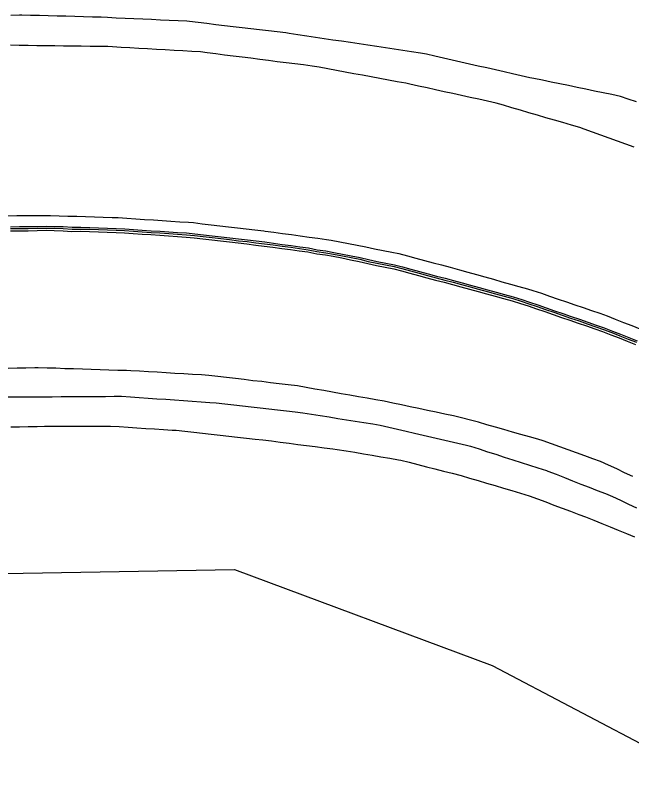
# Model space of a CAD drawing. Extents: x 1901471 to 1963503, y 756461 to 799997.
# Drawn here: x 1940715.8 to 1940785.5, y 780943.4 to 781029.2 of the extents above; entities that cross this region are included whole.
import ezdxf

# ---------------------------------------------------------------- set-up
doc = ezdxf.new("R2010")
doc.units = 0
for name, color, linetype in [('RD_EX_Conc', 7, 'Continuous'), ('RD_EX_DR_ErosCtrl', 7, 'Continuous'), ('RD_EX_H2O', 7, 'Continuous'), ('RD_EX_Road', 7, 'Continuous'), ('RD_EX_VEG', 7, 'Continuous')]:
    doc.layers.add(name, color=color, linetype=linetype)

msp = doc.modelspace()

# ---------------------------------------------------------------- linework, layer by layer
at = {"layer": 'RD_EX_Conc'}
for points in [[(1940715.29, 781005.25), (1940716.29, 781005.26), (1940717.29, 781005.26), (1940718.29, 781005.27), (1940719.29, 781005.3), (1940720.24, 781005.29), (1940721.24, 781005.26), (1940722.24, 781005.18), (1940723.24, 781005.19), (1940724.24, 781005.16), (1940725.24, 781005.13), (1940726.24, 781005.09), (1940727.24, 781005.06), (1940728.19, 781005), (1940729.19, 781004.94), (1940730.18, 781004.87), (1940731.18, 781004.8), (1940731.18, 781004.8), (1940732.18, 781004.74), (1940733.18, 781004.67), (1940734.17, 781004.6), (1940735.17, 781004.54), (1940736.1, 781004.46), (1940737.1, 781004.34), (1940738.09, 781004.23), (1940739.08, 781004.11), (1940740.07, 781003.99), (1940741.07, 781003.87), (1940742.06, 781003.76), (1940743.05, 781003.64), (1940744.02, 781003.52), (1940745.01, 781003.39), (1940746, 781003.25), (1940747, 781003.12), (1940747.99, 781002.98), (1940748.98, 781002.85), (1940749.96, 781002.64), (1940750.95, 781002.51), (1940751.85, 781002.35), (1940752.83, 781002.16), (1940753.81, 781001.96), (1940754.8, 781001.77), (1940755.77, 781001.53), (1940756.74, 781001.32), (1940757.72, 781001.12), (1940758.7, 781000.92), (1940759.59, 781000.7), (1940760.55, 781000.44), (1940761.52, 781000.18), (1940762.49, 780999.93), (1940763.45, 780999.67), (1940764.42, 780999.41), (1940765.38, 780999.15), (1940766.33, 780998.89), (1940767.3, 780998.64), (1940768.26, 780998.37), (1940769.22, 780998.1), (1940770.19, 780997.83), (1940771.15, 780997.57), (1940772.11, 780997.3), (1940773.08, 780997.03), (1940773.95, 780996.73), (1940774.89, 780996.4), (1940775.84, 780996.08), (1940776.79, 780995.75), (1940777.73, 780995.43), (1940778.68, 780995.1), (1940779.62, 780994.78), (1940780.57, 780994.45), (1940781.51, 780994.13), (1940782.4, 780993.82), (1940783.33, 780993.45), (1940784.26, 780993.09), (1940785.19, 780992.72), (1940786.12, 780992.35)], [(1940715.29, 781005.05), (1940716.29, 781005.06), (1940717.29, 781005.06), (1940718.29, 781005.07), (1940719.29, 781005.1), (1940720.24, 781005.09), (1940721.23, 781005.06), (1940722.23, 781004.98), (1940723.23, 781004.99), (1940724.23, 781004.96), (1940725.23, 781004.93), (1940726.23, 781004.89), (1940727.23, 781004.86), (1940728.18, 781004.81), (1940729.17, 781004.74), (1940730.17, 781004.67), (1940731.17, 781004.6), (1940731.17, 781004.6), (1940732.16, 781004.54), (1940733.16, 781004.47), (1940734.16, 781004.4), (1940735.16, 781004.34), (1940736.08, 781004.26), (1940737.07, 781004.14), (1940738.07, 781004.03), (1940739.06, 781003.91), (1940740.05, 781003.79), (1940741.04, 781003.67), (1940742.04, 781003.56), (1940743.03, 781003.44), (1940744, 781003.32), (1940744.99, 781003.19), (1940745.98, 781003.05), (1940746.97, 781002.92), (1940747.96, 781002.78), (1940748.95, 781002.65), (1940749.93, 781002.45), (1940750.92, 781002.31), (1940751.81, 781002.16), (1940752.8, 781001.96), (1940753.78, 781001.76), (1940754.76, 781001.57), (1940755.73, 781001.33), (1940756.7, 781001.12), (1940757.69, 781000.92), (1940758.66, 781000.73), (1940759.54, 781000.51), (1940760.5, 781000.25), (1940761.47, 780999.99), (1940762.44, 780999.73), (1940763.4, 780999.48), (1940764.37, 780999.22), (1940765.33, 780998.96), (1940766.28, 780998.7), (1940767.24, 780998.45), (1940768.21, 780998.18), (1940769.17, 780997.91), (1940770.13, 780997.64), (1940771.1, 780997.38), (1940772.06, 780997.11), (1940773.02, 780996.84), (1940773.88, 780996.54), (1940774.83, 780996.22), (1940775.78, 780995.89), (1940776.72, 780995.57), (1940777.67, 780995.24), (1940778.61, 780994.92), (1940779.56, 780994.59), (1940780.5, 780994.27), (1940781.45, 780993.94), (1940782.33, 780993.63), (1940783.26, 780993.27), (1940784.19, 780992.9), (1940785.12, 780992.53), (1940786.05, 780992.17)], [(1940715.29, 781004.79), (1940716.29, 781004.8), (1940717.29, 781004.8), (1940718.29, 781004.81), (1940719.29, 781004.84), (1940720.23, 781004.83), (1940721.23, 781004.8), (1940722.22, 781004.72), (1940723.22, 781004.73), (1940724.22, 781004.7), (1940725.22, 781004.67), (1940726.22, 781004.63), (1940727.22, 781004.6), (1940728.16, 781004.55), (1940729.16, 781004.48), (1940730.15, 781004.41), (1940731.15, 781004.35), (1940731.15, 781004.35), (1940732.15, 781004.28), (1940733.14, 781004.21), (1940734.14, 781004.14), (1940735.14, 781004.08), (1940736.05, 781004), (1940737.04, 781003.89), (1940738.04, 781003.77), (1940739.03, 781003.65), (1940740.02, 781003.53), (1940741.01, 781003.42), (1940742.01, 781003.3), (1940743, 781003.18), (1940743.96, 781003.06), (1940744.95, 781002.93), (1940745.94, 781002.8), (1940746.93, 781002.66), (1940747.92, 781002.53), (1940748.91, 781002.39), (1940749.9, 781002.19), (1940750.89, 781002.05), (1940751.76, 781001.9), (1940752.74, 781001.71), (1940753.72, 781001.51), (1940754.71, 781001.31), (1940755.68, 781001.08), (1940756.65, 781000.86), (1940757.63, 781000.67), (1940758.61, 781000.47), (1940759.47, 781000.26), (1940760.44, 781000), (1940761.4, 780999.74), (1940762.37, 780999.48), (1940763.33, 780999.22), (1940764.3, 780998.97), (1940765.27, 780998.71), (1940766.21, 780998.45), (1940767.17, 780998.2), (1940768.14, 780997.93), (1940769.1, 780997.66), (1940770.06, 780997.39), (1940771.03, 780997.13), (1940771.99, 780996.86), (1940772.95, 780996.58), (1940773.8, 780996.29), (1940774.75, 780995.97), (1940775.69, 780995.64), (1940776.64, 780995.32), (1940777.58, 780994.99), (1940778.53, 780994.67), (1940779.47, 780994.34), (1940780.42, 780994.02), (1940781.36, 780993.69), (1940782.23, 780993.39), (1940783.16, 780993.02), (1940784.09, 780992.66), (1940785.02, 780992.29), (1940785.95, 780991.93)]]:
    msp.add_lwpolyline(points, dxfattribs=at)
at = {"layer": 'RD_EX_DR_ErosCtrl'}
for points in [[(1940785.63, 780977), (1940784.72, 780977.42), (1940783.82, 780977.84), (1940782.91, 780978.26), (1940782, 780978.68), (1940781.14, 780978.99), (1940780.2, 780979.33), (1940779.26, 780979.67), (1940778.32, 780980.01), (1940777.38, 780980.35), (1940775.5, 780981.03), (1940774.91, 780981.2), (1940773.95, 780981.48), (1940772.99, 780981.75), (1940772.03, 780982.02), (1940771.06, 780982.3), (1940770.1, 780982.57), (1940769.14, 780982.85), (1940768.18, 780983.12), (1940765.36, 780983.86), (1940764.38, 780984.06), (1940763.4, 780984.27), (1940762.43, 780984.47), (1940761.45, 780984.68), (1940760.47, 780984.88), (1940759.49, 780985.09), (1940758.51, 780985.3), (1940757.53, 780985.5), (1940756.59, 780985.67), (1940755.61, 780985.84), (1940754.62, 780986.01), (1940753.64, 780986.19), (1940752.65, 780986.36), (1940751.67, 780986.54), (1940750.69, 780986.71), (1940749.7, 780986.88), (1940748.72, 780987.06), (1940747.73, 780987.23), (1940746.66, 780987.36), (1940745.67, 780987.48), (1940744.67, 780987.6), (1940743.68, 780987.72), (1940742.69, 780987.83), (1940741.69, 780987.95), (1940740.7, 780988.07), (1940739.71, 780988.19), (1940738.72, 780988.31), (1940737.72, 780988.43), (1940736.86, 780988.48), (1940735.87, 780988.54), (1940734.87, 780988.6), (1940733.87, 780988.66), (1940732.87, 780988.72), (1940731.87, 780988.78), (1940730.88, 780988.83), (1940729.88, 780988.89), (1940728.88, 780988.95), (1940728.4, 780988.97), (1940727.4, 780989), (1940726.4, 780989.03), (1940726.4, 780989.03), (1940725.4, 780989.07), (1940724.4, 780989.1), (1940723.4, 780989.13), (1940722.4, 780989.16), (1940721.41, 780989.19), (1940720.41, 780989.23), (1940719.41, 780989.26), (1940718.41, 780989.29), (1940718.02, 780989.28), (1940717.02, 780989.26), (1940716.03, 780989.24), (1940715.03, 780989.22)], [(1940715.3, 780982.6), (1940716.29, 780982.62), (1940717.29, 780982.64), (1940718.29, 780982.65), (1940719.12, 780982.67), (1940720.12, 780982.67), (1940721.12, 780982.68), (1940722.12, 780982.68), (1940723.12, 780982.69), (1940724.12, 780982.69), (1940724.12, 780982.69), (1940725.12, 780982.7), (1940726.12, 780982.7), (1940726.57, 780982.7), (1940727.57, 780982.64), (1940728.57, 780982.57), (1940729.57, 780982.51), (1940730.56, 780982.44), (1940731.56, 780982.38), (1940732.56, 780982.31), (1940733.56, 780982.25), (1940734.01, 780982.22), (1940735, 780982.11), (1940735.99, 780982), (1940736.99, 780981.89), (1940737.98, 780981.78), (1940738.98, 780981.67), (1940739.97, 780981.56), (1940740.96, 780981.45), (1940741.96, 780981.34), (1940742.95, 780981.22), (1940743.79, 780981.13), (1940744.78, 780981.01), (1940745.77, 780980.88), (1940746.77, 780980.75), (1940747.76, 780980.63), (1940748.75, 780980.5), (1940749.74, 780980.38), (1940750.73, 780980.25), (1940751.72, 780980.13), (1940752.23, 780980.06), (1940753.22, 780979.9), (1940754.2, 780979.73), (1940755.19, 780979.56), (1940756.18, 780979.39), (1940757.16, 780979.22), (1940758.15, 780979.06), (1940759.13, 780978.89), (1940759.4, 780978.84), (1940760.36, 780978.6), (1940761.33, 780978.35), (1940762.3, 780978.1), (1940763.27, 780977.85), (1940764.24, 780977.61), (1940765.21, 780977.36), (1940766.24, 780977.09), (1940767.19, 780976.81), (1940768.15, 780976.53), (1940769.11, 780976.24), (1940770.07, 780975.96), (1940771.03, 780975.67), (1940771.98, 780975.39), (1940772.94, 780975.1), (1940773.92, 780974.81), (1940774.85, 780974.46), (1940775.79, 780974.11), (1940776.72, 780973.76), (1940777.66, 780973.41), (1940778.6, 780973.06), (1940779.53, 780972.71), (1940780.29, 780972.43), (1940781.22, 780972.05), (1940782.14, 780971.67), (1940783.07, 780971.29), (1940783.99, 780970.91), (1940783.99, 780970.91), (1940784.92, 780970.54), (1940785.84, 780970.16)]]:
    msp.add_lwpolyline(points, dxfattribs=at)
at = {"layer": 'RD_EX_H2O'}
msp.add_lwpolyline([(1940715.01, 780985.99), (1940716.01, 780986), (1940717, 780986), (1940718, 780986.01), (1940719, 780986.02), (1940720, 780986.02), (1940721, 780986.03), (1940722, 780986.04), (1940723, 780986.04), (1940724, 780986.05), (1940725, 780986.05), (1940726, 780986.06), (1940727, 780986.07), (1940727.84, 780986.07), (1940728.84, 780986), (1940729.84, 780985.93), (1940730.83, 780985.86), (1940731.83, 780985.79), (1940732.83, 780985.73), (1940733.83, 780985.66), (1940734.82, 780985.59), (1940735.82, 780985.52), (1940736.82, 780985.45), (1940737.81, 780985.38), (1940738.52, 780985.33), (1940739.52, 780985.22), (1940740.51, 780985.1), (1940741.5, 780984.99), (1940742.49, 780984.87), (1940743.49, 780984.76), (1940744.48, 780984.64), (1940745.47, 780984.53), (1940746.47, 780984.41), (1940747.46, 780984.3), (1940748.33, 780984.2), (1940749.32, 780984.04), (1940750.3, 780983.88), (1940751.29, 780983.73), (1940752.28, 780983.57), (1940753.26, 780983.41), (1940754.25, 780983.25), (1940755.24, 780983.1), (1940756.23, 780982.94), (1940757.08, 780982.81), (1940758.05, 780982.58), (1940759.03, 780982.35), (1940760, 780982.12), (1940760.97, 780981.89), (1940761.95, 780981.67), (1940762.92, 780981.44), (1940763.89, 780981.21), (1940764.87, 780980.98), (1940765.84, 780980.76), (1940766.82, 780980.53), (1940767.3, 780980.42), (1940768.26, 780980.11), (1940769.21, 780979.8), (1940770.16, 780979.5), (1940771.11, 780979.19), (1940772.06, 780978.89), (1940773.02, 780978.58), (1940773.97, 780978.27), (1940774.92, 780977.97), (1940775.87, 780977.66), (1940776.05, 780977.61), (1940776.98, 780977.24), (1940777.91, 780976.87), (1940778.84, 780976.51), (1940779.77, 780976.14), (1940780.7, 780975.78), (1940781.63, 780975.41), (1940782.56, 780975.05), (1940783.35, 780974.73), (1940784.25, 780974.31), (1940785.16, 780973.88), (1940786.06, 780973.46)], dxfattribs=at)
at = {"layer": 'RD_EX_Road'}
for points in [[(1940786.06, 781019.37), (1940785.11, 781019.69), (1940784.24, 781019.98), (1940783.26, 781020.19), (1940782.28, 781020.39), (1940781.3, 781020.6), (1940780.32, 781020.8), (1940779.34, 781021), (1940778.36, 781021.21), (1940777.38, 781021.41), (1940776.4, 781021.61), (1940775.42, 781021.82), (1940774.45, 781022.02), (1940774, 781022.11), (1940773.03, 781022.33), (1940772.05, 781022.55), (1940771.08, 781022.77), (1940770.1, 781022.99), (1940769.12, 781023.21), (1940768.15, 781023.43), (1940767.17, 781023.65), (1940766.2, 781023.87), (1940765.22, 781024.09), (1940764.25, 781024.31), (1940763.27, 781024.53), (1940762.3, 781024.75), (1940761.62, 781024.9), (1940760.63, 781025.04), (1940759.65, 781025.19), (1940758.66, 781025.34), (1940757.67, 781025.49), (1940756.68, 781025.63), (1940755.69, 781025.78), (1940754.7, 781025.93), (1940753.71, 781026.08), (1940752.72, 781026.23), (1940751.74, 781026.37), (1940750.75, 781026.52), (1940749.76, 781026.67), (1940748.77, 781026.82), (1940747.78, 781026.96), (1940746.79, 781027.11), (1940746.42, 781027.17), (1940745.43, 781027.28), (1940744.44, 781027.4), (1940743.44, 781027.52), (1940742.45, 781027.63), (1940741.46, 781027.75), (1940741.46, 781027.75), (1940740.47, 781027.87), (1940739.47, 781027.98), (1940738.48, 781028.1), (1940737.49, 781028.22), (1940736.49, 781028.34), (1940735.5, 781028.45), (1940735.22, 781028.49), (1940734.22, 781028.53), (1940733.22, 781028.58), (1940732.22, 781028.63), (1940731.22, 781028.68), (1940730.23, 781028.72), (1940729.23, 781028.77), (1940728.23, 781028.82), (1940727.23, 781028.86), (1940726.23, 781028.91), (1940725.53, 781028.95), (1940724.53, 781028.97), (1940723.53, 781029), (1940722.54, 781029.02), (1940721.54, 781029.05), (1940720.54, 781029.07), (1940719.54, 781029.1), (1940718.54, 781029.13), (1940717.54, 781029.15), (1940716.54, 781029.18), (1940716.3, 781029.18), (1940715.3, 781029.13)], [(1940785.79, 781014.26), (1940784.84, 781014.6), (1940783.9, 781014.93), (1940782.96, 781015.27), (1940782.02, 781015.61), (1940781.08, 781015.95), (1940780.14, 781016.28), (1940779.66, 781016.46), (1940778.7, 781016.74), (1940777.74, 781017.02), (1940776.78, 781017.3), (1940775.82, 781017.58), (1940774.86, 781017.87), (1940773.9, 781018.15), (1940772.94, 781018.43), (1940771.98, 781018.71), (1940771.02, 781018.99), (1940770.19, 781019.24), (1940769.21, 781019.45), (1940768.24, 781019.66), (1940767.26, 781019.88), (1940766.28, 781020.09), (1940765.31, 781020.31), (1940764.33, 781020.52), (1940763.35, 781020.73), (1940762.38, 781020.95), (1940761.4, 781021.16), (1940760.42, 781021.37), (1940759.99, 781021.47), (1940759.01, 781021.65), (1940758.03, 781021.83), (1940757.04, 781022.01), (1940756.06, 781022.19), (1940755.08, 781022.38), (1940754.09, 781022.56), (1940753.11, 781022.74), (1940752.13, 781022.92), (1940751.14, 781023.1), (1940750.16, 781023.28), (1940749.4, 781023.42), (1940748.41, 781023.55), (1940747.42, 781023.67), (1940746.43, 781023.8), (1940745.43, 781023.92), (1940744.44, 781024.05), (1940743.45, 781024.17), (1940742.46, 781024.3), (1940741.47, 781024.42), (1940740.47, 781024.55), (1940739.48, 781024.67), (1940738.49, 781024.8), (1940738.49, 781024.8), (1940737.5, 781024.92), (1940736.77, 781025.02), (1940735.77, 781025.07), (1940734.77, 781025.13), (1940733.77, 781025.19), (1940732.78, 781025.25), (1940731.78, 781025.31), (1940730.78, 781025.36), (1940729.78, 781025.42), (1940728.78, 781025.48), (1940727.79, 781025.54), (1940726.79, 781025.59), (1940726.27, 781025.62), (1940725.27, 781025.64), (1940724.27, 781025.65), (1940723.27, 781025.66), (1940722.27, 781025.68), (1940721.27, 781025.69), (1940720.27, 781025.7), (1940719.27, 781025.72), (1940718.27, 781025.73), (1940717.27, 781025.75), (1940716.27, 781025.76), (1940715.27, 781025.77)], [(1940714.99, 781006.49), (1940715.98, 781006.5), (1940716.98, 781006.5), (1940717.98, 781006.51), (1940718.98, 781006.51), (1940719.78, 781006.52), (1940720.78, 781006.49), (1940721.77, 781006.46), (1940722.77, 781006.43), (1940723.77, 781006.4), (1940724.77, 781006.36), (1940725.77, 781006.33), (1940726.77, 781006.3), (1940727.44, 781006.28), (1940728.44, 781006.22), (1940729.44, 781006.15), (1940730.43, 781006.08), (1940731.43, 781006.02), (1940732.43, 781005.95), (1940733.42, 781005.88), (1940734.42, 781005.81), (1940735.42, 781005.75), (1940735.97, 781005.71), (1940736.96, 781005.59), (1940737.95, 781005.48), (1940738.95, 781005.36), (1940739.94, 781005.24), (1940740.93, 781005.12), (1940741.93, 781005), (1940742.92, 781004.89), (1940743.91, 781004.77), (1940744.07, 781004.75), (1940745.06, 781004.62), (1940746.05, 781004.48), (1940747.04, 781004.35), (1940748.04, 781004.21), (1940749.03, 781004.08), (1940750.02, 781003.94), (1940751.01, 781003.81), (1940751.52, 781003.74), (1940752.51, 781003.54), (1940753.49, 781003.35), (1940754.47, 781003.15), (1940755.45, 781002.96), (1940756.43, 781002.76), (1940757.41, 781002.56), (1940758.39, 781002.37), (1940759.18, 781002.21), (1940760.15, 781001.95), (1940761.12, 781001.7), (1940762.08, 781001.44), (1940763.05, 781001.18), (1940764.01, 781000.92), (1940764.98, 781000.66), (1940766.04, 781000.38), (1940767, 781000.11), (1940767.96, 780999.84), (1940768.92, 780999.57), (1940769.89, 780999.3), (1940770.85, 780999.03), (1940771.81, 780998.76), (1940772.77, 780998.49), (1940773.74, 780998.22), (1940774.35, 780998.05), (1940775.3, 780997.72), (1940776.24, 780997.4), (1940777.19, 780997.07), (1940778.13, 780996.75), (1940779.08, 780996.42), (1940780.02, 780996.1), (1940780.97, 780995.77), (1940781.91, 780995.45), (1940782.73, 780995.16), (1940783.66, 780994.8), (1940784.59, 780994.43), (1940785.52, 780994.07), (1940786.45, 780993.7)]]:
    msp.add_lwpolyline(points, dxfattribs=at)
at = {"layer": 'RD_EX_VEG'}
msp.add_lwpolyline([(1940477.38, 780722.05), (1940479.17, 780738.6), (1940481.33, 780748.79), (1940487.32, 780761.93), (1940511.88, 780814.16), (1940551.3, 780850.25), (1940566.52, 780875.27), (1940584.64, 780899.06), (1940613.24, 780927.55), (1940652.28, 780948.51), (1940683.33, 780959.47), (1940712.34, 780965.99), (1940740.62, 780966.47), (1940769.73, 780955.62), (1940788.66, 780945.65), (1940817.84, 780921.01), (1940834.96, 780902.64), (1940854.76, 780870.25), (1940867.51, 780832.66), (1940877.68, 780807.55), (1940879.34, 780770.82), (1940883.23, 780735.47), (1940878.59, 780706.15)], dxfattribs=at)

doc.saveas('drawing.dxf')
